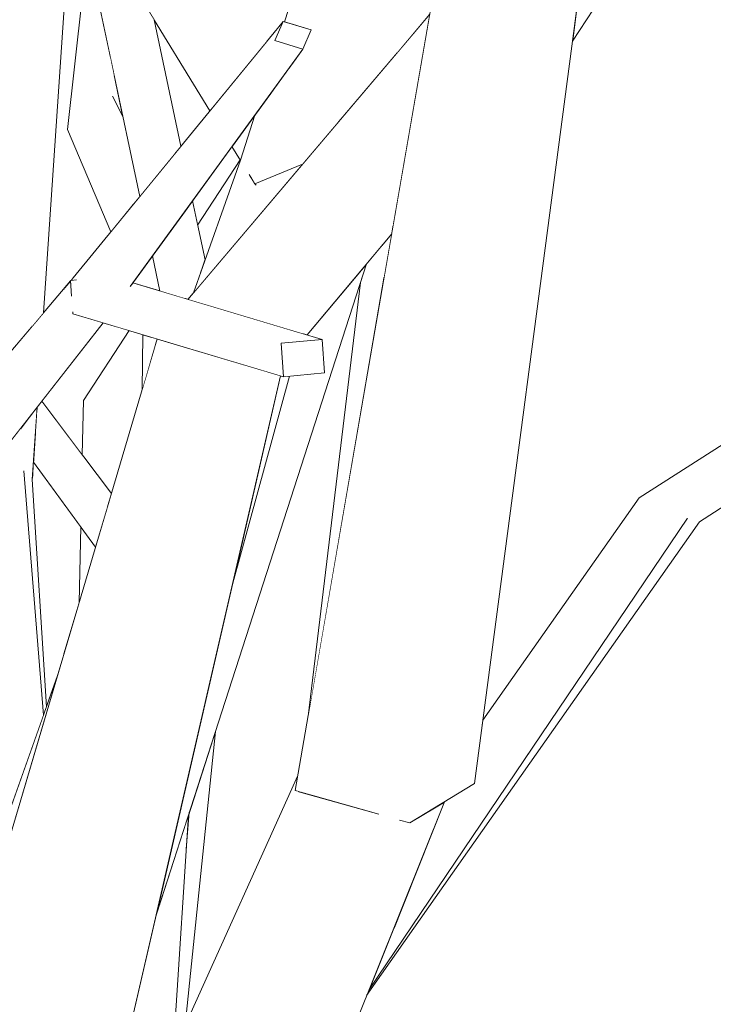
# Model space of a CAD drawing. Extents: x -289599 to -184549, y 66678 to 295474.
# Tile 366 of 656: x -262511 to -262450, y 71812 to 71899. Entities that reach past the tile are written whole.
import ezdxf

# ---------------------------------------------------------------- set-up
doc = ezdxf.new("R2010")
doc.units = 0
doc.header["$MEASUREMENT"] = 0
doc.linetypes.add('Wipeout_Contour', pattern=[1000, 0, -1000])
doc.layers.add('arch drzewa', color=8, linetype='Continuous')
doc.layers.add('arch drzewa_Nr_Pióra__4', color=8, linetype='Continuous', lineweight=9)

msp = doc.modelspace()

# ---------------------------------------------------------------- wipeouts: each hides what was drawn before it
at = {"color": 254, "linetype": 'Wipeout_Contour', "lineweight": 0, "ltscale": 1277641.65370621}
msp.add_wipeout([(-262509.419, 71872.564), (-262509.043, 71873.007), (-262505.093, 71931.147), (-262506.894, 71930.161)], dxfattribs=at).dxf.layer = 'arch drzewa'
at = {"color": 254, "linetype": 'Wipeout_Contour', "lineweight": 0, "ltscale": 1277456.84433167}
msp.add_wipeout([(-262462.12, 71897.106), (-262455.629, 71907.009), (-262461.671, 71899.771), (-262461.799, 71899.538)], dxfattribs=at).dxf.layer = 'arch drzewa'
at = {"color": 254, "linetype": 'Wipeout_Contour', "lineweight": 0, "ltscale": 1277573.397917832}
msp.add_wipeout([(-262495.824, 71882.936), (-262496.356, 71882.206), (-262495.144, 71876.487), (-262494.714, 71877.696)], dxfattribs=at).dxf.layer = 'arch drzewa'
at = {"color": 254, "linetype": 'Wipeout_Contour', "lineweight": 0, "ltscale": 958129.670158}
msp.add_wipeout([(-262478.991, 71879.02), (-262478.856, 71875.978), (-262478.154, 71880.024)], dxfattribs=at).dxf.layer = 'arch drzewa'
at = {"color": 254, "linetype": 'Wipeout_Contour', "lineweight": 0, "ltscale": 958189.75134}
msp.add_wipeout([(-262501.122, 71875.66), (-262498.726, 71874.946), (-262499.383, 71878.049)], dxfattribs=at).dxf.layer = 'arch drzewa'
at = {"color": 254, "linetype": 'Wipeout_Contour', "lineweight": 0, "ltscale": 1277570.652221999}
msp.add_wipeout([(-262496.593, 71874.31), (-262496.242, 71874.206), (-262495.795, 71874.732), (-262496.117, 71874.633)], dxfattribs=at).dxf.layer = 'arch drzewa'
at = {"color": 254, "linetype": 'Wipeout_Contour', "lineweight": 0, "ltscale": 958183.797518}
msp.add_wipeout([(-262499.363, 71870.814), (-262499.133, 71870.11), (-262498.959, 71870.694)], dxfattribs=at).dxf.layer = 'arch drzewa'
at = {"color": 254, "linetype": 'Wipeout_Contour', "lineweight": 0, "ltscale": 1277525.80509778}
msp.add_wipeout([(-262487.947, 71870.313), (-262487.74, 71867.351), (-262484.102, 71867.688), (-262484.309, 71870.65)], dxfattribs=at).dxf.layer = 'arch drzewa'
at = {"color": 254, "linetype": 'Wipeout_Contour', "lineweight": 0, "ltscale": 1277596.92629206}
msp.add_wipeout([(-262510.775, 71858.998), (-262509.046, 71837.362), (-262508.785, 71838.095), (-262510.047, 71858.236)], dxfattribs=at).dxf.layer = 'arch drzewa'
at = {"color": 254, "linetype": 'Wipeout_Contour', "lineweight": 0, "ltscale": 1596896.354105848}
msp.add_wipeout([(-262497.555, 71807.464), (-262496.467, 71809.876), (-262493.796, 71835.896), (-262496.108, 71828.747), (-262496.383, 71825.456)], dxfattribs=at).dxf.layer = 'arch drzewa'
at = {"color": 254, "linetype": 'Wipeout_Contour', "lineweight": 0, "ltscale": 1596833.562716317}
msp.add_wipeout([(-262486.429, 71830.601), (-262492.925, 71785.034), (-262477.025, 71829.575), (-262479.437, 71828.671), (-262479.452, 71828.619)], dxfattribs=at).dxf.layer = 'arch drzewa'

# ---------------------------------------------------------------- next in the draw order: wipeouts: each hides what was drawn before it
at = {"color": 254, "linetype": 'Wipeout_Contour', "lineweight": 0, "ltscale": 958226.901684}
msp.add_wipeout([(-262510.078, 71871.787), (-262509.419, 71872.564), (-262506.894, 71930.161)], dxfattribs=at).dxf.layer = 'arch drzewa'
at = {"color": 254, "linetype": 'Wipeout_Contour', "lineweight": 0, "ltscale": 1277570.513992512}
msp.add_wipeout([(-262495.742, 71874.804), (-262496.117, 71874.633), (-262495.795, 71874.732), (-262495.748, 71874.788)], dxfattribs=at).dxf.layer = 'arch drzewa'
at = {"color": 254, "linetype": 'Wipeout_Contour', "lineweight": 0, "ltscale": 1277579.593598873}
msp.add_wipeout([(-262500.231, 71871.073), (-262500.293, 71866.194), (-262499.133, 71870.11), (-262499.363, 71870.814)], dxfattribs=at).dxf.layer = 'arch drzewa'
at = {"color": 254, "linetype": 'Wipeout_Contour', "lineweight": 0, "ltscale": 1597013.043244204}
msp.add_wipeout([(-262520.241, 71851.1), (-262514.622, 71821.669), (-262509.046, 71837.362), (-262510.775, 71858.998), (-262514.038, 71859.007)], dxfattribs=at).dxf.layer = 'arch drzewa'
at = {"color": 254, "linetype": 'Wipeout_Contour', "lineweight": 0, "ltscale": 958143.446433}
msp.add_wipeout([(-262496.383, 71825.456), (-262496.108, 71828.747), (-262496.184, 71828.513)], dxfattribs=at).dxf.layer = 'arch drzewa'

# ---------------------------------------------------------------- next in the draw order: wipeouts: each hides what was drawn before it
at = {"color": 254, "linetype": 'Wipeout_Contour', "lineweight": 0, "ltscale": 1277654.784601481}
msp.add_wipeout([(-262506.894, 71930.161), (-262516.145, 71930.266), (-262511.603, 71869.986), (-262510.078, 71871.787)], dxfattribs=at).dxf.layer = 'arch drzewa'
at = {"color": 254, "linetype": 'Wipeout_Contour', "lineweight": 0, "ltscale": 2235756.940275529}
msp.add_wipeout([(-262499.383, 71878.049), (-262498.726, 71874.946), (-262496.593, 71874.31), (-262496.117, 71874.633), (-262495.742, 71874.804), (-262495.144, 71876.487), (-262496.356, 71882.206)], dxfattribs=at).dxf.layer = 'arch drzewa'
at = {"color": 254, "linetype": 'Wipeout_Contour', "lineweight": 0, "ltscale": 958208.824175}
msp.add_wipeout([(-262510.047, 71858.236), (-262509.611, 71864.65), (-262509.775, 71864.441)], dxfattribs=at).dxf.layer = 'arch drzewa'
at = {"color": 254, "linetype": 'Wipeout_Contour', "lineweight": 0, "ltscale": 1277517.526026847}
msp.add_wipeout([(-262498.703, 71820.724), (-262498.392, 71805.607), (-262497.555, 71807.464), (-262496.184, 71828.513)], dxfattribs=at).dxf.layer = 'arch drzewa'

# ---------------------------------------------------------------- next in the draw order: wipeouts: each hides what was drawn before it
at = {"color": 254, "linetype": 'Wipeout_Contour', "lineweight": 0, "ltscale": 1597011.744320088}
msp.add_wipeout([(-262502.922, 71892.215), (-262506.902, 71889.258), (-262500.998, 71882.718), (-262500.501, 71883.325), (-262502.005, 71890.422)], dxfattribs=at).dxf.layer = 'arch drzewa'
at = {"color": 254, "linetype": 'Wipeout_Contour', "lineweight": 0, "ltscale": 1277612.092954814}
msp.add_wipeout([(-262510.775, 71858.998), (-262510.047, 71858.236), (-262509.775, 71864.441), (-262510.531, 71863.478)], dxfattribs=at).dxf.layer = 'arch drzewa'
at = {"color": 254, "linetype": 'Wipeout_Contour', "lineweight": 0, "ltscale": 1916282.603461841}
msp.add_wipeout([(-262503.152, 71801.858), (-262503.605, 71797.402), (-262502.112, 71797.358), (-262498.392, 71805.607), (-262498.703, 71820.724), (-262499.029, 71819.716)], dxfattribs=at).dxf.layer = 'arch drzewa'

# ---------------------------------------------------------------- next in the draw order: wipeouts: each hides what was drawn before it
at = {"color": 254, "linetype": 'Wipeout_Contour', "lineweight": 0, "ltscale": 1277598.512835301}
msp.add_wipeout([(-262499.226, 71898.988), (-262500.274, 71900.695), (-262497.396, 71887.114), (-262496.851, 71887.779)], dxfattribs=at).dxf.layer = 'arch drzewa'
at = {"color": 254, "linetype": 'Wipeout_Contour', "lineweight": 0, "ltscale": 958209.432389}
msp.add_wipeout([(-262502.922, 71892.215), (-262502.005, 71890.422), (-262502.797, 71894.158)], dxfattribs=at).dxf.layer = 'arch drzewa'
at = {"color": 254, "linetype": 'Wipeout_Contour', "lineweight": 0, "ltscale": 958206.90529}
msp.add_wipeout([(-262506.902, 71889.258), (-262503.074, 71880.185), (-262500.998, 71882.718)], dxfattribs=at).dxf.layer = 'arch drzewa'
at = {"color": 254, "linetype": 'Wipeout_Contour', "lineweight": 0, "ltscale": 1277595.929567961}
msp.add_wipeout([(-262509.19, 71865.187), (-262509.419, 71864.896), (-262503.096, 71856.738), (-262503.024, 71856.982)], dxfattribs=at).dxf.layer = 'arch drzewa'
at = {"color": 254, "linetype": 'Wipeout_Contour', "lineweight": 0, "ltscale": 958211.045538}
msp.add_wipeout([(-262511.062, 71862.801), (-262510.775, 71858.998), (-262510.531, 71863.478)], dxfattribs=at).dxf.layer = 'arch drzewa'
at = {"color": 254, "linetype": 'Wipeout_Contour', "lineweight": 0, "ltscale": 1916496.070897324}
msp.add_wipeout([(-262551.143, 71812.618), (-262502.919, 71714.541), (-262544.032, 71818.367), (-262546.186, 71813.762), (-262547.049, 71813.655), (-262549.522, 71814.036)], dxfattribs=at).dxf.layer = 'arch drzewa'

# ---------------------------------------------------------------- next in the draw order: wipeouts: each hides what was drawn before it
at = {"color": 254, "linetype": 'Wipeout_Contour', "lineweight": 0, "ltscale": 958212.378798}
msp.add_wipeout([(-262502.797, 71894.158), (-262503.146, 71895.807), (-262502.922, 71892.215)], dxfattribs=at).dxf.layer = 'arch drzewa'
at = {"color": 254, "linetype": 'Wipeout_Contour', "lineweight": 0, "ltscale": 1596999.002350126}
msp.add_wipeout([(-262509.641, 71864.218), (-262503.37, 71855.814), (-262503.096, 71856.738), (-262509.419, 71864.896), (-262509.611, 71864.65)], dxfattribs=at).dxf.layer = 'arch drzewa'
at = {"color": 254, "linetype": 'Wipeout_Contour', "lineweight": 0, "ltscale": 958213.482388}
msp.add_wipeout([(-262514.038, 71859.007), (-262510.775, 71858.998), (-262511.062, 71862.801)], dxfattribs=at).dxf.layer = 'arch drzewa'
at = {"color": 254, "linetype": 'Wipeout_Contour', "lineweight": 0, "ltscale": 958155.376649}
msp.add_wipeout([(-262502.919, 71714.541), (-262551.143, 71812.618), (-262509.952, 71709.932)], dxfattribs=at).dxf.layer = 'arch drzewa'

# ---------------------------------------------------------------- next in the draw order: wipeouts: each hides what was drawn before it
at = {"color": 254, "linetype": 'Wipeout_Contour', "lineweight": 0, "ltscale": 1277624.224964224}
msp.add_wipeout([(-262506.902, 71889.258), (-262502.922, 71892.215), (-262503.146, 71895.807), (-262505.136, 71905.198)], dxfattribs=at).dxf.layer = 'arch drzewa'
at = {"color": 254, "linetype": 'Wipeout_Contour', "lineweight": 0, "ltscale": 1277595.933112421}
msp.add_wipeout([(-262509.747, 71862.651), (-262503.58, 71855.107), (-262503.37, 71855.814), (-262509.641, 71864.218)], dxfattribs=at).dxf.layer = 'arch drzewa'
at = {"color": 254, "linetype": 'Wipeout_Contour', "lineweight": 0, "ltscale": 2235962.994151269}
msp.add_wipeout([(-262554.437, 71815.217), (-262556.931, 71817.185), (-262509.952, 71709.932), (-262551.143, 71812.618), (-262552.316, 71813.544), (-262552.645, 71812.962), (-262553.812, 71812.817)], dxfattribs=at).dxf.layer = 'arch drzewa'

# ---------------------------------------------------------------- next in the draw order: wipeouts: each hides what was drawn before it
at = {"color": 254, "linetype": 'Wipeout_Contour', "lineweight": 0, "ltscale": 1277610.714537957}
msp.add_wipeout([(-262500.274, 71900.695), (-262506.242, 71910.418), (-262500.501, 71883.325), (-262497.396, 71887.114)], dxfattribs=at).dxf.layer = 'arch drzewa'
at = {"color": 254, "linetype": 'Wipeout_Contour', "lineweight": 0, "ltscale": 1277595.20135914}
msp.add_wipeout([(-262509.747, 71862.651), (-262509.942, 71859.784), (-262504.43, 71852.238), (-262503.58, 71855.107)], dxfattribs=at).dxf.layer = 'arch drzewa'
at = {"color": 254, "linetype": 'Wipeout_Contour', "lineweight": 0, "ltscale": 1916293.708688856}
msp.add_wipeout([(-262556.931, 71817.185), (-262519.683, 71714.073), (-262516.126, 71712.559), (-262516.554, 71713.714), (-262514.971, 71712.068), (-262509.952, 71709.932)], dxfattribs=at).dxf.layer = 'arch drzewa'

# ---------------------------------------------------------------- next in the draw order: wipeouts: each hides what was drawn before it
at = {"color": 254, "linetype": 'Wipeout_Contour', "lineweight": 0, "ltscale": 1277575.002647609}
msp.add_wipeout([(-262501.636, 71875.355), (-262501.35, 71875.347), (-262486.03, 71896.387), (-262488.52, 71897.14)], dxfattribs=at).dxf.layer = 'arch drzewa'
at = {"color": 254, "linetype": 'Wipeout_Contour', "lineweight": 0, "ltscale": 1916434.463863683}
msp.add_wipeout([(-262506.607, 71873.812), (-262541.247, 71824.322), (-262503.75, 71872.122), (-262506.44, 71872.923), (-262506.444, 71872.988), (-262506.109, 71873.705)], dxfattribs=at).dxf.layer = 'arch drzewa'

# ---------------------------------------------------------------- next in the draw order: wipeouts: each hides what was drawn before it
at = {"color": 254, "linetype": 'Wipeout_Contour', "lineweight": 0, "ltscale": 958255.079035}
msp.add_wipeout([(-262546.686, 71824.371), (-262541.247, 71824.322), (-262506.607, 71873.812)], dxfattribs=at).dxf.layer = 'arch drzewa'
at = {"color": 254, "linetype": 'Wipeout_Contour', "lineweight": 0, "ltscale": 1916244.587254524}
msp.add_wipeout([(-262504.045, 71793.072), (-262504.785, 71785.788), (-262492.925, 71785.034), (-262486.429, 71830.601), (-262486.716, 71830.683), (-262486.486, 71832.006)], dxfattribs=at).dxf.layer = 'arch drzewa'

# ---------------------------------------------------------------- next in the draw order: wipeouts: each hides what was drawn before it
at = {"color": 254, "linetype": 'Wipeout_Contour', "lineweight": 0, "ltscale": 1597042.090595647}
msp.add_wipeout([(-262506.642, 71875.817), (-262546.686, 71824.371), (-262506.607, 71873.812), (-262506.538, 71874.646), (-262506.559, 71874.633)], dxfattribs=at).dxf.layer = 'arch drzewa'
at = {"color": 254, "linetype": 'Wipeout_Contour', "lineweight": 0, "ltscale": 1596814.758427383}
msp.add_wipeout([(-262492.129, 71783.233), (-262473.478, 71829.662), (-262476.532, 71827.79), (-262477.42, 71828.042), (-262477.194, 71829.002)], dxfattribs=at).dxf.layer = 'arch drzewa'

# ---------------------------------------------------------------- next in the draw order: wipeouts: each hides what was drawn before it
at = {"color": 254, "linetype": 'Wipeout_Contour', "lineweight": 0, "ltscale": 1916240.465184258}
msp.add_wipeout([(-262476.532, 71827.79), (-262466.227, 71906.447), (-262466.235, 71906.456), (-262472.155, 71908.687), (-262471.944, 71909.1), (-262473.035, 71909.518)], dxfattribs=at).dxf.layer = 'arch drzewa'
at = {"color": 254, "linetype": 'Wipeout_Contour', "lineweight": 0, "ltscale": 958209.261526}
msp.add_wipeout([(-262506.585, 71875.89), (-262506.433, 71875.905), (-262506.416, 71876.108)], dxfattribs=at).dxf.layer = 'arch drzewa'
at = {"color": 254, "linetype": 'Wipeout_Contour', "lineweight": 0, "ltscale": 1277459.293239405}
msp.add_wipeout([(-262492.925, 71785.034), (-262492.129, 71783.233), (-262477.194, 71829.002), (-262477.025, 71829.575)], dxfattribs=at).dxf.layer = 'arch drzewa'

# ---------------------------------------------------------------- next in the draw order: wipeouts: each hides what was drawn before it
at = {"color": 254, "linetype": 'Wipeout_Contour', "lineweight": 0, "ltscale": 1916207.208935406}
msp.add_wipeout([(-262470.797, 71831.305), (-262460.533, 71909.138), (-262463.496, 71907.956), (-262465.577, 71905.66), (-262465.687, 71905.822), (-262466.198, 71906.414)], dxfattribs=at).dxf.layer = 'arch drzewa'
at = {"color": 254, "linetype": 'Wipeout_Contour', "lineweight": 0, "ltscale": 1277665.632175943}
msp.add_wipeout([(-262546.793, 71828.458), (-262546.686, 71824.371), (-262506.642, 71875.817), (-262506.643, 71875.839)], dxfattribs=at).dxf.layer = 'arch drzewa'

# ---------------------------------------------------------------- next in the draw order: linework, layer by layer
at = {"layer": 'arch drzewa_Nr_Pióra__4', "linetype": 'Continuous'}
msp.add_line((-262462.12, 71897.106), (-262455.629, 71907.009), dxfattribs=at)

# ---------------------------------------------------------------- next in the draw order: wipeouts: each hides what was drawn before it
at = {"color": 254, "linetype": 'Wipeout_Contour', "lineweight": 0, "ltscale": 958208.619873}
msp.add_wipeout([(-262506.416, 71876.108), (-262506.601, 71875.889), (-262506.585, 71875.89)], dxfattribs=at).dxf.layer = 'arch drzewa'

# ---------------------------------------------------------------- next in the draw order: wipeouts: each hides what was drawn before it
at = {"color": 254, "linetype": 'Wipeout_Contour', "lineweight": 0, "ltscale": 2555197.350060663}
msp.add_wipeout([(-262506.607, 71873.812), (-262506.109, 71873.705), (-262504.793, 71875.332), (-262501.636, 71875.355), (-262488.52, 71897.14), (-262505.432, 71875.328), (-262505.42, 71875.328), (-262505.442, 71875.314)], dxfattribs=at).dxf.layer = 'arch drzewa'

# ---------------------------------------------------------------- next in the draw order: wipeouts: each hides what was drawn before it
at = {"color": 254, "linetype": 'Wipeout_Contour', "lineweight": 0, "ltscale": 958184.567164}
msp.add_wipeout([(-262506.607, 71873.812), (-262488.52, 71897.14), (-262487.781, 71898.844)], dxfattribs=at).dxf.layer = 'arch drzewa'

# ---------------------------------------------------------------- next in the draw order: wipeouts: each hides what was drawn before it
at = {"color": 254, "linetype": 'Wipeout_Contour', "lineweight": 0, "ltscale": 2235803.809638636}
msp.add_wipeout([(-262506.538, 71874.646), (-262506.607, 71873.812), (-262487.781, 71898.844), (-262506.416, 71876.108), (-262506.433, 71875.905), (-262506.155, 71875.93), (-262505.768, 71875.623)], dxfattribs=at).dxf.layer = 'arch drzewa'

# ---------------------------------------------------------------- next in the draw order: linework, layer by layer
at = {"layer": 'arch drzewa_Nr_Pióra__4', "linetype": 'Continuous'}
msp.add_line((-262503.074, 71880.185), (-262506.902, 71889.258), dxfattribs=at)

# ---------------------------------------------------------------- next in the draw order: wipeouts: each hides what was drawn before it
at = {"color": 254, "linetype": 'Wipeout_Contour', "lineweight": 0, "ltscale": 1277557.663365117}
msp.add_wipeout([(-262485.292, 71898.091), (-262487.781, 71898.844), (-262488.52, 71897.14), (-262486.03, 71896.387)], dxfattribs=at).dxf.layer = 'arch drzewa'
at = {"color": 254, "linetype": 'Wipeout_Contour', "lineweight": 0, "ltscale": 958208.174922}
msp.add_wipeout([(-262506.647, 71875.885), (-262505.768, 71875.623), (-262506.155, 71875.93)], dxfattribs=at).dxf.layer = 'arch drzewa'
at = {"color": 254, "linetype": 'Wipeout_Contour', "lineweight": 0, "ltscale": 1916358.363075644}
msp.add_wipeout([(-262504.793, 71875.332), (-262487.947, 71870.313), (-262484.309, 71870.65), (-262501.122, 71875.66), (-262501.35, 71875.347), (-262501.636, 71875.355)], dxfattribs=at).dxf.layer = 'arch drzewa'

# ---------------------------------------------------------------- next in the draw order: wipeouts: each hides what was drawn before it
at = {"color": 254, "linetype": 'Wipeout_Contour', "lineweight": 0, "ltscale": 1596883.978148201}
msp.add_wipeout([(-262480.922, 71875.701), (-262485.575, 71837.259), (-262478.856, 71875.978), (-262478.991, 71879.02), (-262480.39, 71877.345)], dxfattribs=at).dxf.layer = 'arch drzewa'
at = {"color": 254, "linetype": 'Wipeout_Contour', "lineweight": 0, "ltscale": 1277610.021323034}
msp.add_wipeout([(-262506.647, 71875.885), (-262506.559, 71874.633), (-262506.538, 71874.646), (-262505.768, 71875.623)], dxfattribs=at).dxf.layer = 'arch drzewa'

# ---------------------------------------------------------------- next in the draw order: linework, layer by layer
at = {"layer": 'arch drzewa_Nr_Pióra__4', "linetype": 'Continuous'}
for p, q in [((-262506.647, 71875.885), (-262506.128, 71875.933)), ((-262506.601, 71875.889), (-262506.416, 71876.108))]:
    msp.add_line(p, q, dxfattribs=at)

# ---------------------------------------------------------------- next in the draw order: wipeouts: each hides what was drawn before it
at = {"color": 254, "linetype": 'Wipeout_Contour', "lineweight": 0, "ltscale": 2554932.649971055}
msp.add_wipeout([(-262486.716, 71830.683), (-262479.452, 71828.619), (-262479.437, 71828.671), (-262477.025, 71829.575), (-262477.194, 71829.002), (-262477.42, 71828.042), (-262476.532, 71827.79), (-262473.035, 71909.518)], dxfattribs=at).dxf.layer = 'arch drzewa'
at = {"color": 254, "linetype": 'Wipeout_Contour', "lineweight": 0, "ltscale": 1916373.307815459}
msp.add_wipeout([(-262506.109, 71873.705), (-262506.444, 71872.988), (-262506.44, 71872.923), (-262487.74, 71867.351), (-262487.947, 71870.313), (-262504.793, 71875.332)], dxfattribs=at).dxf.layer = 'arch drzewa'

# ---------------------------------------------------------------- next in the draw order: linework, layer by layer
at = {"layer": 'arch drzewa_Nr_Pióra__4', "linetype": 'Continuous'}
for p, q in [((-262506.55, 71874.5), (-262506.647, 71875.885)), ((-262506.44, 71872.923), (-262506.451, 71873.09))]:
    msp.add_line(p, q, dxfattribs=at)

# ---------------------------------------------------------------- next in the draw order: wipeouts: each hides what was drawn before it
at = {"color": 254, "linetype": 'Wipeout_Contour', "lineweight": 0, "ltscale": 1277463.028226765}
msp.add_wipeout([(-262476.532, 71827.79), (-262470.797, 71831.305), (-262466.198, 71906.414), (-262466.226, 71906.453)], dxfattribs=at).dxf.layer = 'arch drzewa'
at = {"color": 254, "linetype": 'Wipeout_Contour', "lineweight": 0, "ltscale": 1277516.389622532}
msp.add_wipeout([(-262478.02, 71880.792), (-262485.685, 71871.06), (-262485.646, 71871.048), (-262478.154, 71880.024)], dxfattribs=at).dxf.layer = 'arch drzewa'
at = {"color": 254, "linetype": 'Wipeout_Contour', "lineweight": 0, "ltscale": 1277531.406460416}
msp.add_wipeout([(-262488.013, 71867.432), (-262492.256, 71849.051), (-262487.229, 71867.398), (-262487.74, 71867.351)], dxfattribs=at).dxf.layer = 'arch drzewa'

# ---------------------------------------------------------------- next in the draw order: wipeouts: each hides what was drawn before it
at = {"color": 254, "linetype": 'Wipeout_Contour', "lineweight": 0, "ltscale": 1277516.569752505}
msp.add_wipeout([(-262478.01, 71880.853), (-262485.723, 71871.071), (-262485.685, 71871.06), (-262478.02, 71880.792)], dxfattribs=at).dxf.layer = 'arch drzewa'
at = {"color": 254, "linetype": 'Wipeout_Contour', "lineweight": 0, "ltscale": 958158.542886}
msp.add_wipeout([(-262498.849, 71870.661), (-262503.152, 71801.858), (-262488.013, 71867.432)], dxfattribs=at).dxf.layer = 'arch drzewa'

# ---------------------------------------------------------------- next in the draw order: wipeouts: each hides what was drawn before it
at = {"color": 254, "linetype": 'Wipeout_Contour', "lineweight": 0, "ltscale": 1277517.219287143}
msp.add_wipeout([(-262477.238, 71885.302), (-262486.079, 71871.177), (-262485.723, 71871.071), (-262478.01, 71880.853)], dxfattribs=at).dxf.layer = 'arch drzewa'
at = {"color": 254, "linetype": 'Wipeout_Contour', "lineweight": 0, "ltscale": 1277567.786790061}
msp.add_wipeout([(-262518.605, 71804.419), (-262503.152, 71801.858), (-262498.849, 71870.661), (-262498.959, 71870.694)], dxfattribs=at).dxf.layer = 'arch drzewa'

# ---------------------------------------------------------------- next in the draw order: linework, layer by layer
at = {"layer": 'arch drzewa_Nr_Pióra__4', "linetype": 'Continuous'}
msp.add_line((-262500.293, 71866.194), (-262500.231, 71871.073), dxfattribs=at)

# ---------------------------------------------------------------- next in the draw order: wipeouts: each hides what was drawn before it
at = {"color": 254, "linetype": 'Wipeout_Contour', "lineweight": 0, "ltscale": 1277530.056611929}
msp.add_wipeout([(-262496.242, 71874.206), (-262486.079, 71871.177), (-262477.238, 71885.302), (-262474.778, 71899.473)], dxfattribs=at).dxf.layer = 'arch drzewa'
at = {"color": 254, "linetype": 'Wipeout_Contour', "lineweight": 0, "ltscale": 1277603.69789918}
msp.add_wipeout([(-262509.027, 71865.395), (-262509.19, 71865.187), (-262505.607, 71860.419), (-262505.506, 71865.229)], dxfattribs=at).dxf.layer = 'arch drzewa'
at = {"color": 254, "linetype": 'Wipeout_Contour', "lineweight": 0, "ltscale": 1596992.272413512}
msp.add_wipeout([(-262509.942, 71859.784), (-262510.026, 71858.55), (-262507.258, 71842.699), (-262505.881, 71847.344), (-262505.741, 71854.033)], dxfattribs=at).dxf.layer = 'arch drzewa'
at = {"color": 254, "linetype": 'Wipeout_Contour', "lineweight": 0, "ltscale": 1596981.9525318}
msp.add_wipeout([(-262515.771, 71815.34), (-262515.569, 71814.664), (-262507.805, 71840.854), (-262514.676, 71821.517), (-262514.231, 71820.891)], dxfattribs=at).dxf.layer = 'arch drzewa'

# ---------------------------------------------------------------- next in the draw order: linework, layer by layer
at = {"layer": 'arch drzewa_Nr_Pióra__4', "linetype": 'Continuous'}
msp.add_line((-262505.881, 71847.344), (-262505.741, 71854.033), dxfattribs=at)

# ---------------------------------------------------------------- next in the draw order: wipeouts: each hides what was drawn before it
at = {"color": 254, "linetype": 'Wipeout_Contour', "lineweight": 0, "ltscale": 1596908.557742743}
msp.add_wipeout([(-262475.681, 71936.364), (-262477.689, 71896.046), (-262474.778, 71899.473), (-262473.035, 71909.518), (-262470.836, 71935.776)], dxfattribs=at).dxf.layer = 'arch drzewa'
at = {"color": 254, "linetype": 'Wipeout_Contour', "lineweight": 0, "ltscale": 2555112.190942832}
msp.add_wipeout([(-262491.576, 71886.53), (-262493.13, 71877.869), (-262486.633, 71885.518), (-262487.024, 71885.598), (-262490.212, 71884.371), (-262490.302, 71884.452), (-262490.652, 71885.021), (-262488.956, 71885.994)], dxfattribs=at).dxf.layer = 'arch drzewa'
at = {"color": 254, "linetype": 'Wipeout_Contour', "lineweight": 0, "ltscale": 2235666.817607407}
msp.add_wipeout([(-262492.256, 71849.051), (-262499.029, 71819.716), (-262480.39, 71877.345), (-262485.646, 71871.048), (-262484.309, 71870.65), (-262484.102, 71867.688), (-262487.229, 71867.398)], dxfattribs=at).dxf.layer = 'arch drzewa'
at = {"color": 254, "linetype": 'Wipeout_Contour', "lineweight": 0, "ltscale": 958194.548707}
msp.add_wipeout([(-262505.506, 71865.229), (-262501.458, 71871.439), (-262502.143, 71871.643)], dxfattribs=at).dxf.layer = 'arch drzewa'
at = {"color": 254, "linetype": 'Wipeout_Contour', "lineweight": 0, "ltscale": 1596990.745433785}
msp.add_wipeout([(-262510.026, 71858.55), (-262510.047, 71858.236), (-262508.785, 71838.095), (-262507.805, 71840.854), (-262507.258, 71842.699)], dxfattribs=at).dxf.layer = 'arch drzewa'

# ---------------------------------------------------------------- next in the draw order: linework, layer by layer
at = {"layer": 'arch drzewa_Nr_Pióra__4', "linetype": 'Continuous'}
for p, q in [((-262485.646, 71871.048), (-262478.154, 71880.024)), ((-262498.726, 71874.946), (-262499.383, 71878.049)), ((-262485.575, 71837.259), (-262480.922, 71875.701)), ((-262487.947, 71870.313), (-262484.309, 71870.65)), ((-262487.74, 71867.351), (-262487.947, 71870.313)), ((-262484.309, 71870.65), (-262484.102, 71867.688)), ((-262484.102, 71867.688), (-262487.74, 71867.351)), ((-262492.256, 71849.051), (-262487.229, 71867.398)), ((-262510.047, 71858.236), (-262509.611, 71864.65)), ((-262504.43, 71852.238), (-262509.942, 71859.784)), ((-262509.046, 71837.362), (-262510.775, 71858.998)), ((-262508.785, 71838.095), (-262510.047, 71858.236)), ((-262514.676, 71821.517), (-262507.805, 71840.854)), ((-262496.467, 71809.876), (-262493.796, 71835.896)), ((-262504.045, 71793.072), (-262486.486, 71832.006)), ((-262497.555, 71807.464), (-262496.184, 71828.513)), ((-262496.383, 71825.456), (-262496.108, 71828.747))]:
    msp.add_line(p, q, dxfattribs=at)

# ---------------------------------------------------------------- next in the draw order: wipeouts: each hides what was drawn before it
at = {"color": 254, "linetype": 'Wipeout_Contour', "lineweight": 0, "ltscale": 2235705.907524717}
msp.add_wipeout([(-262487.66, 71898.807), (-262485.292, 71898.091), (-262486.03, 71896.387), (-262486.624, 71895.572), (-262482.832, 71889.992), (-262477.689, 71896.046), (-262475.681, 71936.364)], dxfattribs=at).dxf.layer = 'arch drzewa'
at = {"color": 254, "linetype": 'Wipeout_Contour', "lineweight": 0, "ltscale": 958174.092651}
msp.add_wipeout([(-262495.748, 71874.788), (-262493.13, 71877.869), (-262491.576, 71886.53)], dxfattribs=at).dxf.layer = 'arch drzewa'
at = {"color": 254, "linetype": 'Wipeout_Contour', "lineweight": 0, "ltscale": 958158.748553}
msp.add_wipeout([(-262486.402, 71885.79), (-262487.024, 71885.598), (-262486.633, 71885.518)], dxfattribs=at).dxf.layer = 'arch drzewa'
at = {"color": 254, "linetype": 'Wipeout_Contour', "lineweight": 0, "ltscale": 1277599.596189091}
msp.add_wipeout([(-262509.027, 71865.395), (-262505.506, 71865.229), (-262502.143, 71871.643), (-262503.75, 71872.122)], dxfattribs=at).dxf.layer = 'arch drzewa'
at = {"color": 254, "linetype": 'Wipeout_Contour', "lineweight": 0, "ltscale": 1277412.433244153}
msp.add_wipeout([(-262480.377, 71812.486), (-262450.848, 71854.492), (-262451.908, 71854.803), (-262480.158, 71813.032)], dxfattribs=at).dxf.layer = 'arch drzewa'

# ---------------------------------------------------------------- next in the draw order: linework, layer by layer
at = {"layer": 'arch drzewa_Nr_Pióra__4', "linetype": 'Continuous'}
for p, q in [((-262485.292, 71898.091), (-262486.03, 71896.387)), ((-262546.793, 71828.458), (-262506.643, 71875.839)), ((-262501.122, 71875.66), (-262484.309, 71870.65)), ((-262506.44, 71872.923), (-262487.74, 71867.351)), ((-262541.247, 71824.322), (-262503.75, 71872.122)), ((-262505.506, 71865.229), (-262501.458, 71871.439)), ((-262518.605, 71804.419), (-262498.959, 71870.694)), ((-262503.152, 71801.858), (-262488.013, 71867.432)), ((-262503.024, 71856.982), (-262509.19, 71865.187)), ((-262505.607, 71860.419), (-262505.506, 71865.229))]:
    msp.add_line(p, q, dxfattribs=at)

# ---------------------------------------------------------------- next in the draw order: wipeouts: each hides what was drawn before it
at = {"color": 254, "linetype": 'Wipeout_Contour', "lineweight": 0, "ltscale": 1916391.567236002}
msp.add_wipeout([(-262505.377, 71926.964), (-262505.537, 71924.6), (-262487.934, 71898.658), (-262487.781, 71898.844), (-262487.66, 71898.807), (-262487.598, 71899.002)], dxfattribs=at).dxf.layer = 'arch drzewa'
at = {"color": 254, "linetype": 'Wipeout_Contour', "lineweight": 0, "ltscale": 1277544.511329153}
msp.add_wipeout([(-262486.624, 71895.572), (-262486.67, 71895.508), (-262482.945, 71889.859), (-262482.832, 71889.992)], dxfattribs=at).dxf.layer = 'arch drzewa'
at = {"color": 254, "linetype": 'Wipeout_Contour', "lineweight": 0, "ltscale": 2235222.593290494}
msp.add_wipeout([(-262450.848, 71854.492), (-262393.629, 71891.288), (-262393.396, 71893.405), (-262420.872, 71874.796), (-262421.543, 71874.252), (-262422.878, 71873.169), (-262423.069, 71873.308)], dxfattribs=at).dxf.layer = 'arch drzewa'
at = {"color": 254, "linetype": 'Wipeout_Contour', "lineweight": 0, "ltscale": 1277560.96282561}
msp.add_wipeout([(-262490.303, 71890.519), (-262491.576, 71886.53), (-262488.956, 71885.994), (-262488.793, 71892.594)], dxfattribs=at).dxf.layer = 'arch drzewa'
at = {"color": 254, "linetype": 'Wipeout_Contour', "lineweight": 0, "ltscale": 1277417.323063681}
msp.add_wipeout([(-262478.164, 71817.996), (-262480.158, 71813.032), (-262451.908, 71854.803), (-262456.188, 71856.614)], dxfattribs=at).dxf.layer = 'arch drzewa'

# ---------------------------------------------------------------- next in the draw order: linework, layer by layer
at = {"layer": 'arch drzewa_Nr_Pióra__4', "linetype": 'Continuous'}
for p, q in [((-262499.029, 71819.716), (-262480.39, 71877.345)), ((-262479.285, 71828.572), (-262486.716, 71830.683))]:
    msp.add_line(p, q, dxfattribs=at)

# ---------------------------------------------------------------- next in the draw order: wipeouts: each hides what was drawn before it
at = {"color": 254, "linetype": 'Wipeout_Contour', "lineweight": 0, "ltscale": 1277609.879312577}
msp.add_wipeout([(-262505.567, 71924.159), (-262488.385, 71898.108), (-262487.934, 71898.658), (-262505.537, 71924.6)], dxfattribs=at).dxf.layer = 'arch drzewa'
at = {"color": 254, "linetype": 'Wipeout_Contour', "lineweight": 0, "ltscale": 1277545.180281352}
msp.add_wipeout([(-262486.67, 71895.508), (-262487.262, 71894.695), (-262483.105, 71889.671), (-262482.945, 71889.859)], dxfattribs=at).dxf.layer = 'arch drzewa'
at = {"color": 254, "linetype": 'Wipeout_Contour', "lineweight": 0, "ltscale": 1596653.196621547}
msp.add_wipeout([(-262421.942, 71874.573), (-262451.908, 71854.803), (-262450.848, 71854.492), (-262423.069, 71873.308), (-262423.212, 71873.412)], dxfattribs=at).dxf.layer = 'arch drzewa'
at = {"color": 254, "linetype": 'Wipeout_Contour', "lineweight": 0, "ltscale": 1596784.860250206}
msp.add_wipeout([(-262473.478, 71829.662), (-262478.164, 71817.996), (-262456.188, 71856.614), (-262470.057, 71836.913), (-262470.797, 71831.305)], dxfattribs=at).dxf.layer = 'arch drzewa'

# ---------------------------------------------------------------- next in the draw order: linework, layer by layer
at = {"layer": 'arch drzewa_Nr_Pióra__4', "linetype": 'Continuous'}
for p, q in [((-262487.66, 71898.807), (-262475.681, 71936.364)), ((-262470.797, 71831.305), (-262460.533, 71909.138)), ((-262487.781, 71898.844), (-262485.292, 71898.091)), ((-262470.797, 71831.305), (-262476.532, 71827.79)), ((-262492.129, 71783.233), (-262473.478, 71829.662)), ((-262476.532, 71827.79), (-262477.45, 71828.051))]:
    msp.add_line(p, q, dxfattribs=at)

# ---------------------------------------------------------------- next in the draw order: wipeouts: each hides what was drawn before it
at = {"color": 254, "linetype": 'Wipeout_Contour', "lineweight": 0, "ltscale": 1277609.370723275}
msp.add_wipeout([(-262506.028, 71917.377), (-262489.231, 71897.075), (-262488.385, 71898.108), (-262505.567, 71924.159)], dxfattribs=at).dxf.layer = 'arch drzewa'
at = {"color": 254, "linetype": 'Wipeout_Contour', "lineweight": 0, "ltscale": 957989.334337}
msp.add_wipeout([(-262451.908, 71854.803), (-262421.942, 71874.573), (-262424.384, 71874.728)], dxfattribs=at).dxf.layer = 'arch drzewa'

# ---------------------------------------------------------------- next in the draw order: linework, layer by layer
at = {"layer": 'arch drzewa_Nr_Pióra__4', "linetype": 'Continuous'}
for p, q in [((-262488.52, 71897.14), (-262487.781, 71898.844)), ((-262486.03, 71896.387), (-262488.52, 71897.14))]:
    msp.add_line(p, q, dxfattribs=at)

# ---------------------------------------------------------------- next in the draw order: wipeouts: each hides what was drawn before it
at = {"color": 254, "linetype": 'Wipeout_Contour', "lineweight": 0, "ltscale": 1277610.659116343}
msp.add_wipeout([(-262506.475, 71910.798), (-262494.274, 71890.922), (-262489.231, 71897.075), (-262506.028, 71917.377)], dxfattribs=at).dxf.layer = 'arch drzewa'
at = {"color": 254, "linetype": 'Wipeout_Contour', "lineweight": 0, "ltscale": 2554636.573340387}
msp.add_wipeout([(-262421.578, 71878.823), (-262456.188, 71856.614), (-262451.908, 71854.803), (-262424.384, 71874.728), (-262425.224, 71874.868), (-262425.725, 71875.231), (-262425.722, 71875.255), (-262422.836, 71877.803)], dxfattribs=at).dxf.layer = 'arch drzewa'

# ---------------------------------------------------------------- next in the draw order: linework, layer by layer
at = {"layer": 'arch drzewa_Nr_Pióra__4', "linetype": 'Continuous'}
for p, q in [((-262509.043, 71873.007), (-262505.093, 71931.147)), ((-262494.274, 71890.922), (-262506.475, 71910.798)), ((-262500.501, 71883.325), (-262506.242, 71910.418)), ((-262506.902, 71889.258), (-262505.136, 71905.198)), ((-262496.851, 71887.779), (-262499.226, 71898.988)), ((-262502.005, 71890.422), (-262502.922, 71892.215)), ((-262450.848, 71854.492), (-262393.629, 71891.288)), ((-262456.188, 71856.614), (-262421.578, 71878.823)), ((-262470.057, 71836.913), (-262456.188, 71856.614)), ((-262480.377, 71812.486), (-262450.848, 71854.492)), ((-262480.158, 71813.032), (-262451.908, 71854.803))]:
    msp.add_line(p, q, dxfattribs=at)

# ---------------------------------------------------------------- next in the draw order: wipeouts: each hides what was drawn before it
at = {"color": 254, "linetype": 'Wipeout_Contour', "lineweight": 0, "ltscale": 958174.161771}
msp.add_wipeout([(-262492.324, 71887.744), (-262491.576, 71886.527), (-262490.303, 71890.519)], dxfattribs=at).dxf.layer = 'arch drzewa'

# ---------------------------------------------------------------- next in the draw order: wipeouts: each hides what was drawn before it
at = {"color": 254, "linetype": 'Wipeout_Contour', "lineweight": 0, "ltscale": 2235715.312154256}
msp.add_wipeout([(-262490.652, 71885.021), (-262490.302, 71884.452), (-262486.066, 71886.185), (-262483.105, 71889.671), (-262487.262, 71894.695), (-262488.793, 71892.594), (-262488.956, 71885.994)], dxfattribs=at).dxf.layer = 'arch drzewa'
at = {"color": 254, "linetype": 'Wipeout_Contour', "lineweight": 0, "ltscale": 1277571.232541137}
msp.add_wipeout([(-262495.824, 71882.936), (-262495.368, 71880.781), (-262491.599, 71886.563), (-262492.324, 71887.744)], dxfattribs=at).dxf.layer = 'arch drzewa'

# ---------------------------------------------------------------- next in the draw order: linework, layer by layer
at = {"layer": 'arch drzewa_Nr_Pióra__4', "linetype": 'Continuous'}
for p, q in [((-262491.576, 71886.527), (-262492.324, 71887.744)), ((-262495.748, 71874.788), (-262491.576, 71886.53)), ((-262495.368, 71880.781), (-262491.599, 71886.563)), ((-262494.714, 71877.696), (-262495.824, 71882.936))]:
    msp.add_line(p, q, dxfattribs=at)

# ---------------------------------------------------------------- next in the draw order: wipeouts: each hides what was drawn before it
at = {"color": 254, "linetype": 'Wipeout_Contour', "lineweight": 0, "ltscale": 1596937.26338172}
msp.add_wipeout([(-262486.066, 71886.185), (-262490.302, 71884.452), (-262490.212, 71884.371), (-262487.024, 71885.598), (-262486.402, 71885.79)], dxfattribs=at).dxf.layer = 'arch drzewa'

# ---------------------------------------------------------------- next in the draw order: linework, layer by layer
at = {"layer": 'arch drzewa_Nr_Pióra__4', "linetype": 'Continuous'}
for p, q in [((-262486.716, 71830.683), (-262473.035, 71909.518)), ((-262496.242, 71874.206), (-262474.778, 71899.473)), ((-262506.416, 71876.108), (-262487.781, 71898.844)), ((-262501.36, 71875.333), (-262486.03, 71896.387)), ((-262491.576, 71886.53), (-262490.303, 71890.519)), ((-262486.066, 71886.185), (-262490.302, 71884.452)), ((-262490.302, 71884.452), (-262490.803, 71885.267)), ((-262490.302, 71884.452), (-262490.173, 71884.337))]:
    msp.add_line(p, q, dxfattribs=at)

doc.saveas('drawing.dxf')
